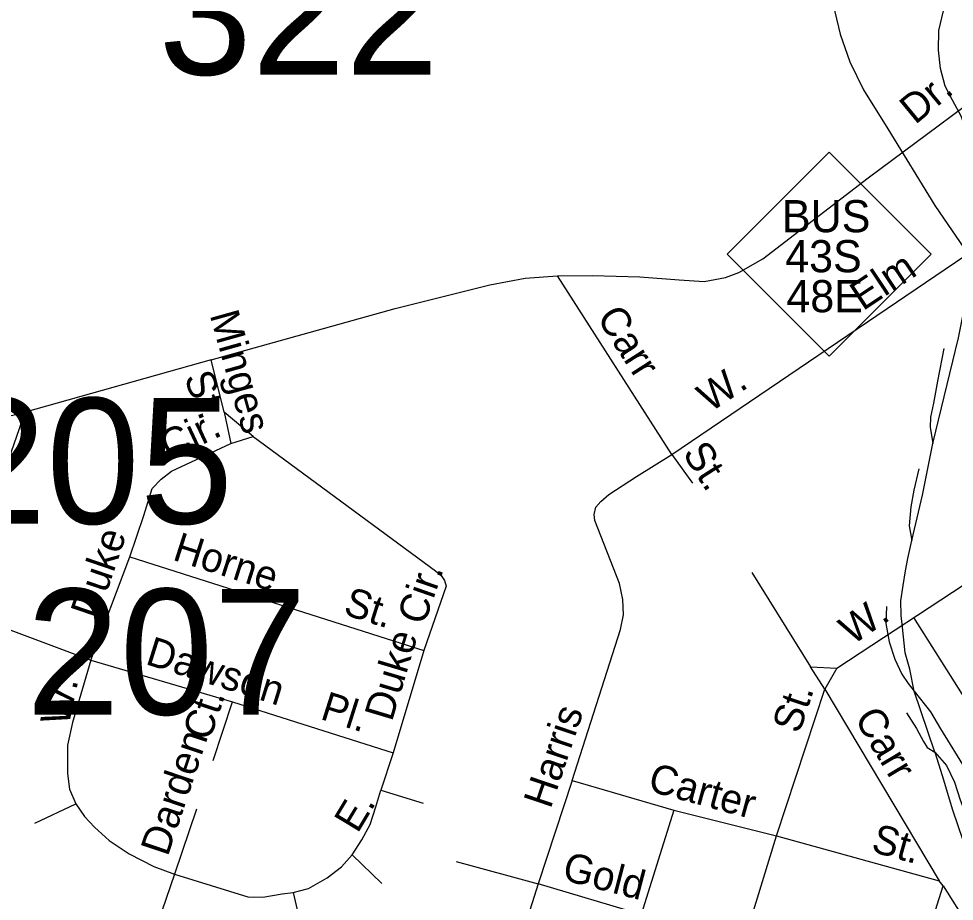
# Model space of a CAD drawing. Extents: x 2220236 to 2384410, y 720751 to 894131.
# Drawn here: x 2351158 to 2354211, y 803096 to 805976 of the extents above; entities that cross this region are included whole.
import ezdxf

# ---------------------------------------------------------------- set-up
doc = ezdxf.new("R2010")
doc.units = 0
doc.layers.add('Default', color=7, linetype='Continuous')

msp = doc.modelspace()

# ---------------------------------------------------------------- linework, layer by layer
at = {"layer": 'Default'}
for p, q in [((2353289.1, 804554.1), (2354245.7, 805202.6)), ((2353289.1, 804554.1), (2352916.8, 805136.5)), ((2351786.5, 804863.1), (2351178.8, 804691.8)), ((2351828.5, 804691.5), (2351786.5, 804863.1)), ((2350954.6, 804047.4), (2351178.8, 804691.8)), ((2351923.6, 804612.8), (2351828.5, 804691.5)), ((2351828.5, 804691.5), (2351849.9, 804590)), ((2351849.9, 804590), (2351923.6, 804612.8)), ((2353289.1, 804554.1), (2353356.8, 804460)), ((2351393.8, 803882.9), (2351520.4, 804220.2)), ((2351520.4, 804220.2), (2352479.7, 803913.8)), ((2353828.1, 803856), (2354396.3, 804230.6)), ((2353550.4, 804168.6), (2353742, 803860.9)), ((2350954.6, 804047.4), (2351393.8, 803882.9)), ((2352479.7, 803913.8), (2352379.7, 803580.6)), ((2351393.8, 803882.9), (2351855.9, 803746.3)), ((2353788.8, 803787.6), (2353742, 803860.9)), ((2353742, 803860.9), (2353828.1, 803856)), ((2353828.1, 803856), (2353788.8, 803787.6)), ((2353630.7, 803309.7), (2353788.8, 803787.6)), ((2353788.8, 803787.6), (2354162.1, 803162.1)), ((2354147.2, 803581.9), (2354080.8, 803781.1)), ((2351792.2, 803555.6), (2351855.9, 803746.3)), ((2351855.9, 803746.3), (2352379.7, 803580.6)), ((2352379.7, 803580.6), (2352339.7, 803458.9)), ((2352964.6, 803489.8), (2352852.7, 803152.5)), ((2352964.6, 803489.8), (2353296.2, 803393.4)), ((2352339.7, 803458.9), (2352477.6, 803415.9)), ((2351211, 803350.6), (2351344, 803414.2)), ((2351738.1, 803396.9), (2351666.7, 803184.1)), ((2353296.2, 803393.4), (2353189, 803052.5)), ((2353296.2, 803393.4), (2353630.7, 803309.7)), ((2353524.9, 802964.1), (2353630.7, 803309.7)), ((2353630.7, 803309.7), (2354162.1, 803162.1)), ((2352245.8, 803247.2), (2352342.9, 803154.3)), ((2352585.9, 803225.2), (2352852.7, 803152.5)), ((2351666.7, 803184.1), (2351551.1, 802849.7)), ((2352852.7, 803152.5), (2352748.7, 802819.3)), ((2353189, 803052.5), (2352852.7, 803152.5)), ((2354069, 802809.5), (2354174.4, 803146.4)), ((2354174.4, 803146.4), (2354162.1, 803162.1)), ((2354174.4, 803146.4), (2354311, 802932.1)), ((2352053.3, 803124.9), (2352080.7, 803009.3))]:
    msp.add_line(p, q, dxfattribs=at)
for points in [[(2353682, 806503.7), (2353791.9, 806122.5), (2353838.8, 805926), (2353869.9, 805835.6), (2353914.4, 805743.6), (2353994.4, 805616.1), (2354148, 805366.9), (2354259.2, 805203.8), (2354519.5, 804790.9), (2354727.5, 804455.6), (2355061.7, 803929.9), (2355347, 803483.3), (2355582.9, 803146.2), (2355866.4, 802709.3)], [(2354288.3, 805473.1), (2354263.3, 805566.7), (2354248.7, 805614.5), (2354234.2, 805656.3), (2354205.6, 805710), (2354181.1, 805755.6), (2354166.4, 805813.4), (2354159.7, 805873.4), (2354160.9, 805937.2), (2354176.1, 806001.5), (2354197.5, 806055.6), (2354228.9, 806100.1), (2354272.2, 806146.5), (2354315.8, 806187.1), (2354365.4, 806215.7), (2354419.2, 806242.3), (2354500.7, 806263.3), (2354550.7, 806275.9)], [(2352916.8, 805136.5), (2353030.8, 805138), (2353184.9, 805133.9), (2353312.9, 805123.3), (2353395, 805118.2), (2353464.7, 805131.1), (2353508.6, 805147.7), (2353586, 805192.7), (2353930.6, 805456.6), (2354434, 805830.5)], [(2354141.1, 804589.5), (2354224.8, 804934.4), (2354268.1, 805152.9), (2354286.3, 805316.9), (2354293.3, 805395), (2354292.5, 805457), (2354288.3, 805473.1)], [(2351786.5, 804863.1), (2352386.3, 805030.2), (2352695.3, 805107.9), (2352811.1, 805129.2), (2352916.8, 805136.5)], [(2354177.2, 804899.9), (2354156.6, 804793.6), (2354143.5, 804721.4), (2354134, 804675.4), (2354132.5, 804643.3), (2354141.1, 804589.5)], [(2349930.6, 803747.1), (2350201.9, 803954.2), (2350304.8, 804055.5), (2350415.4, 804172.2), (2350519.7, 804314.2), (2350593.3, 804410.1), (2350637.8, 804461.4), (2350706.9, 804522.3), (2350798.4, 804567.2), (2350951.6, 804637.1), (2351178.8, 804691.8)], [(2351923.6, 804612.8), (2352518.5, 804174.1), (2352536.8, 804158.4), (2352547, 804142.4), (2352553.2, 804124.5), (2352479.7, 803913.8)], [(2351520.4, 804220.2), (2351566.8, 804354.5), (2351593.6, 804442.8), (2351623.3, 804473.3), (2351656.9, 804499.7), (2351849.9, 804590)], [(2354073, 804272.8), (2354107.1, 804421.2), (2354141.1, 804589.5)], [(2352964.6, 803489.8), (2353121.9, 803982.8), (2353131.4, 804030.2), (2353129.8, 804080.7), (2353118.8, 804132.8), (2353038.4, 804338.4), (2353036.2, 804358.3), (2353041.9, 804382.3), (2353057.7, 804400.6), (2353083.4, 804422.8), (2353174, 804481.6), (2353289.1, 804554.1)], [(2354096, 804507), (2354078.9, 804436.9), (2354069.5, 804382.7), (2354064.2, 804320.6), (2354073, 804272.8)], [(2354080.8, 803781.1), (2354065.9, 803852.9), (2354051.3, 803906.7), (2354042.3, 803990.6), (2354037.9, 804028.4), (2354037.2, 804076.4), (2354044.7, 804126.6), (2354052.2, 804174.5), (2354059.5, 804214.6), (2354073, 804272.8)], [(2353989.5, 804057.9), (2353988.2, 804001.8), (2353998.8, 803942), (2354017.5, 803886.3), (2354040.2, 803836.4), (2354060.6, 803806.9), (2354080.8, 803781.1)], [(2354078.5, 804021.5), (2354223.6, 803791.1), (2354387.6, 803529.1)], [(2351393.8, 803882.9), (2351333.9, 803679.2), (2351316.8, 803605.6), (2351316.8, 803513.2), (2351323.6, 803461.9), (2351344, 803414.2)], [(2354080.8, 803781.1), (2354133.6, 803713.6), (2354166.3, 803658.1), (2354251.8, 803519.2)], [(2354055.7, 803710.8), (2354088.2, 803659.1), (2354110.7, 803617.4), (2354122.9, 803597.5), (2354147.2, 803581.9)], [(2354147.2, 803581.9), (2354185.6, 803538.5), (2354212.4, 803484.7), (2354230.9, 803427.1), (2354311.6, 803210.1), (2354367.5, 803042.7), (2354425.6, 802863.6), (2354467.2, 802726), (2354482, 802668.2), (2354509, 802590.7), (2354533.7, 802534.8), (2354570.4, 802467.3), (2354598.8, 802429.7), (2354629.2, 802394.1), (2354692.1, 802330.8)], [(2354147.2, 803581.9), (2354172.1, 803506.3), (2354205.4, 803394.6), (2354255.1, 803247.4), (2354313.1, 803086.1), (2354367.1, 802908.8), (2354402.6, 802785.2), (2354437.7, 802683.8), (2354452.5, 802636), (2354470.9, 802592.1), (2354493.6, 802540.4), (2354536.4, 802472.9), (2354570.9, 802425.3), (2354599.3, 802391.7), (2354621.5, 802378), (2354692.1, 802330.8)], [(2352245.8, 803247.2), (2352278.1, 803296.3), (2352305, 803346.8), (2352323.9, 803403.6), (2352339.7, 803458.9)], [(2351344, 803414.2), (2351372.5, 803372.6), (2351405, 803337.1), (2351453.6, 803293.7), (2351518, 803250.5), (2351598.5, 803209.3), (2351666.7, 803184.1)], [(2352053.3, 803124.9), (2352103.2, 803137.5), (2352164.6, 803172.2), (2352211.9, 803208), (2352245.8, 803247.2)], [(2351666.7, 803184.1), (2351905.9, 803110.1), (2351954.5, 803109.3), (2352017.9, 803119.6), (2352053.3, 803124.9)]]:
    msp.add_lwpolyline(points, dxfattribs=at)
msp.add_lwpolyline([(2353469.6, 805207.7), (2353802.6, 805540.7), (2354135.6, 805207.7), (2353802.6, 804874.7)], close=True, dxfattribs=at)

# ---------------------------------------------------------------- texts
for s, height, p in [('322', 410.1, (2351614.1, 805793.4)), ('BUS', 105, (2353648.8, 805279.1)), ('43S', 105, (2353659.4, 805148.6)), ('48E', 105, (2353663.1, 805018.1)), ('205', 410.1, (2350943.1, 804328)), ('207', 410.1, (2351182.8, 803705.1))]:
    msp.add_text(s, height=height, dxfattribs=at).set_placement(p)
for s, rotation, p in [('Dr.', 39.4705, (2354083.3, 805628.3)), ('Elm', 33.6033, (2353912.8, 805020.8)), ('Carr', 302.616, (2353042.3, 805001.3)), ('Minges', 285.6405, (2351781, 805009.7)), ('St.', 291.2006, (2351696.3, 804805.4)), ('W.', 33.6033, (2353414.1, 804689.4)), ('Cir.', 25.0743, (2351647.5, 804534)), ('St.', 302.616, (2353322.3, 804557.7)), ('Duke', 71.123, (2351414.8, 804012.8)), ('Horne', 342.2865, (2351656.6, 804211.1)), ('Cir.', 70.7691, (2352480.7, 803993.1)), ('St.', 342.2865, (2352213.9, 804033.1)), ('W.', 34.2388, (2353878.4, 803929.9)), ('Duke', 73.2944, (2352375.8, 803679.3)), ('Dawson', 342.6425, (2351568.1, 803870.6)), ('W.', 78.0337, (2351320.6, 803664.8)), ('St.', 71.6946, (2353705.3, 803639.6)), ('Ct.', 71.5287, (2351781.1, 803615.6)), ('Pl.', 342.4457, (2352138.6, 803691.3)), ('Harris', 71.2674, (2352893.3, 803394.7)), ('Carr', 300.829, (2353883.1, 803693.6)), ('Darden', 71.4528, (2351644.1, 803239.2)), ('Carter', 344.7007, (2353207.5, 803457.4)), ('E.', 58.9645, (2352263.9, 803314.8)), ('St.', 344.4772, (2353936.4, 803258.8)), ('Gold', 345.3811, (2352927.6, 803166.9))]:
    msp.add_text(s, height=95, rotation=rotation, dxfattribs=at).set_placement(p)

doc.saveas('drawing.dxf')
